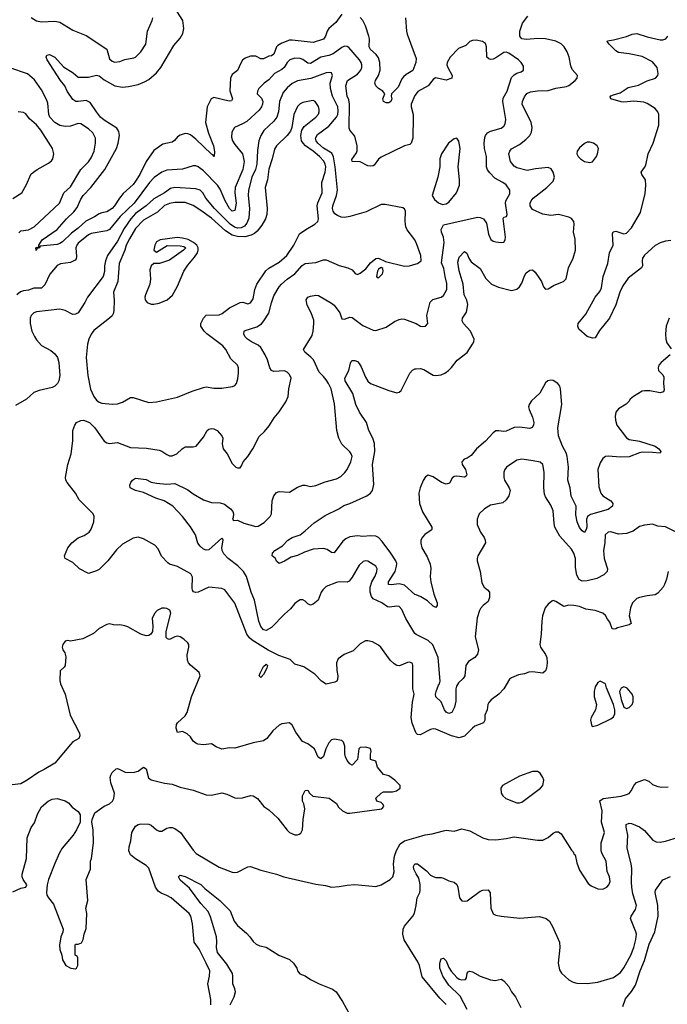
# Model space of a CAD drawing. Header units: inches. Extents: x 1384664 to 1536621, y 460766 to 646467.
# Tile 273 of 488: x 1506962 to 1511923, y 522334 to 529877. Entities that reach past the tile are written whole.
import ezdxf

# ---------------------------------------------------------------- set-up
doc = ezdxf.new("R2010")
doc.units = ezdxf.units.IN
doc.header["$MEASUREMENT"] = 0
doc.layers.add('B5502', color=7, linetype='Continuous')
doc.layers.add('B5512', color=7, linetype='Continuous')

msp = doc.modelspace()

# ---------------------------------------------------------------- linework, layer by layer
at = {"layer": 'B5502', "color": 5}
for points, elevation in [([(1509430, 529919.6), (1509384.8, 529855.2), (1509329.2, 529810), (1509317.5, 529790), (1509304.7, 529750), (1509290, 529727.7), (1509210, 529703.1), (1509050, 529721.2), (1509030, 529719.2), (1508970, 529697.8), (1508940.5, 529679.5), (1508930, 529668.4), (1508910, 529612.2), (1508890, 529599.9), (1508870, 529596.5), (1508830, 529578), (1508810, 529577.3), (1508770, 529596.2), (1508730, 529598.4), (1508690, 529582.8), (1508670, 529566.6), (1508655.3, 529544.7), (1508631.5, 529488.5), (1508590, 529457.8), (1508576.3, 529430), (1508571.2, 529331.2), (1508591, 529270), (1508584.2, 529255.8), (1508566.6, 529253.4), (1508450, 529279.8), (1508429.3, 529270.7), (1508398.4, 529210), (1508385.9, 529090), (1508407.1, 529007.1), (1508447.1, 528910), (1508453.7, 528866.3), (1508450.5, 528829.5), (1508442.7, 528842.7), (1508430, 528845.6), (1508310, 528962.8), (1508270, 528994), (1508250, 529003.1), (1508230, 529004.7), (1508190, 528993.1), (1508170, 528980.4), (1508148, 528952), (1508130, 528938.8), (1508057.8, 528922.2), (1507990, 528875.5), (1507929.8, 528790.2), (1507881.7, 528690), (1507850, 528638.8), (1507830, 528613.8), (1507754.5, 528545.5), (1507725.3, 528510), (1507688.6, 528450), (1507670, 528429.9), (1507630, 528404.8), (1507590, 528397.7), (1507570, 528389.1), (1507534.3, 528365.7), (1507467.4, 528332.6), (1507410, 528279.9), (1507358.6, 528241.4), (1507290, 528175.4), (1507270, 528162.4), (1507250, 528155.8), (1507118, 528142), (1507110, 528129.3), (1507095.3, 528124.7), (1507088.7, 528108.7), (1507086.6, 528130), (1507095.3, 528135.3), (1507108.4, 528131.6), (1507108.4, 528148.4), (1507135.1, 528190), (1507250, 528268.7), (1507321.2, 528350), (1507376.3, 528403.7), (1507401.2, 528438.8), (1507430, 528503.1), (1507446.9, 528530), (1507505.8, 528590), (1507614.1, 528730), (1507704.5, 528890), (1507716.1, 528930), (1507725.7, 528990), (1507721, 529021), (1507706.1, 529046.1), (1507610, 529106.3), (1507581.6, 529130), (1507549, 529170), (1507502.3, 529242.3), (1507470, 529256.8), (1507410, 529249), (1507390.8, 529250.8), (1507370, 529264.7), (1507326.6, 529330), (1507307.6, 529370), (1507274, 529410), (1507173, 529570), (1507164, 529590), (1507170, 529604), (1507190, 529611.4), (1507230, 529590.3), (1507296.7, 529516.7), (1507370.3, 529470), (1507410, 529437.1), (1507490, 529435.9), (1507550, 529453), (1507570, 529447.2), (1507610, 529415.9), (1507690, 529371.4), (1507750, 529360.4), (1507795.7, 529364.3), (1507870, 529381.6), (1507918.3, 529401.7), (1507950, 529419.7), (1508010, 529470.2), (1508043.4, 529510), (1508141.5, 529678.5), (1508190, 529736), (1508211.2, 529770), (1508218.8, 529810), (1508210.8, 529870), (1508149, 529969)], 720), ([(1507050, 529892.9), (1507090, 529868.9), (1507130, 529860.3), (1507230, 529865.5), (1507270, 529857.6), (1507370, 529796.9), (1507470, 529755.5), (1507628.9, 529650), (1507650, 529577.6), (1507670, 529559), (1507690, 529551.8), (1507730, 529556.4), (1507767.5, 529572.5), (1507835.8, 529584.2), (1507850, 529590.3), (1507889.7, 529630), (1507928.6, 529690), (1507940.8, 529790), (1507977.2, 529870), (1507981.7, 529890)], 740), ([(1509917.5, 529890), (1509925.4, 529790), (1509930, 529767), (1509998.7, 529578.7), (1509997.9, 529550), (1509972.6, 529487.4), (1509922, 529458), (1509901.2, 529438.8), (1509890, 529424.1), (1509860.3, 529359.7), (1509810.8, 529310), (1509806.7, 529290), (1509811.7, 529270), (1509804.4, 529250), (1509790, 529239.4), (1509770, 529239.8), (1509749.3, 529249.3), (1509745.2, 529270), (1509759, 529310), (1509743.5, 529330), (1509709.9, 529349.9), (1509689.8, 529370), (1509683.7, 529390), (1509688.3, 529410), (1509711.3, 529448.7), (1509724.4, 529490), (1509721.9, 529550), (1509710, 529583.5), (1509693.5, 529610), (1509649.4, 529649.4), (1509638.4, 529670), (1509640.8, 529730), (1509636.9, 529750), (1509610, 529830.8), (1509591.7, 529870), (1509570, 529893.6)], 720), ([(1510000, 529309.8), (1509990, 529295.1), (1509962.3, 529230), (1509961.4, 529210), (1509976.6, 529150), (1509977, 529130), (1509973.8, 528970), (1509960.5, 528930), (1509950, 528920.7), (1509910, 528909.6), (1509730, 528823.6), (1509711.5, 528808.5), (1509677.2, 528762.8), (1509670, 528757), (1509650, 528754), (1509630, 528757.6), (1509570, 528787.6), (1509510, 528789.6), (1509506.8, 528806.8), (1509543.3, 528856.7), (1509547.8, 528872.2), (1509546.6, 528910), (1509530, 528984), (1509491.5, 529031.5), (1509485.7, 529045.7), (1509488.7, 529228.7), (1509482.8, 529262.8), (1509469.8, 529290.2), (1509460.7, 529370), (1509472.7, 529410), (1509550, 529460.7), (1509575.9, 529490), (1509583.4, 529510), (1509583.9, 529530), (1509578.4, 529550), (1509566.2, 529570), (1509483.1, 529663.1), (1509470, 529672.4), (1509450, 529673.3), (1509430, 529664.8), (1509364.2, 529615.8), (1509330, 529601.7), (1509270, 529589.9), (1509190, 529540.6), (1509170, 529543.9), (1509130, 529571.9), (1509110, 529579.9), (1509070, 529582.5), (1509031.1, 529568.9), (1509011.9, 529548.1), (1508988, 529510), (1508970, 529494.7), (1508914.4, 529465.6), (1508870, 529416), (1508833.7, 529390), (1508794.4, 529350), (1508783, 529330), (1508780.7, 529310), (1508814.5, 529274.5), (1508824.7, 529250), (1508823.2, 529230), (1508815, 529210), (1508796, 529184), (1508702.4, 529097.6), (1508670, 529078.4), (1508608.2, 529051.8), (1508585.9, 529014.1), (1508584.4, 528975.6), (1508591.4, 528950), (1508610, 528921.1), (1508669.5, 528849.5), (1508680.6, 528790), (1508671.7, 528730), (1508612, 528590), (1508610.1, 528550), (1508620.8, 528470), (1508610, 528414.5), (1508590, 528411.2), (1508568.2, 528430), (1508534.8, 528490), (1508497.5, 528577.5), (1508476.8, 528610), (1508370, 528719.5), (1508330, 528750.8), (1508310, 528758), (1508290, 528757.7), (1508209.3, 528730.7), (1508090, 528724.7), (1508050.1, 528709.9), (1507992.5, 528667.5), (1507956.3, 528630), (1507837.8, 528470), (1507731, 528370), (1507650, 528270.5), (1507630, 528260.3), (1507510, 528238.9), (1507490, 528229.7), (1507410, 528165.4), (1507398.6, 528150), (1507392.2, 528130), (1507396.8, 528063.2), (1507394, 528046), (1507385.7, 528034.3), (1507350, 528016.4), (1507273.7, 528006.3), (1507250, 527994), (1507191.8, 527928.2), (1507153.8, 527846.2), (1507130, 527820.5), (1507070, 527819.7), (1507030, 527806), (1506990, 527800.2), (1506967.1, 527792.9), (1506939.7, 527770)], 740), ([(1506955.8, 528244.2), (1506970, 528258.5), (1507030, 528267.5), (1507072.8, 528290), (1507266.2, 528470), (1507300.4, 528550), (1507350, 528597.4), (1507430.5, 528729.5), (1507490, 528788.7), (1507510, 528819.5), (1507533.2, 528870), (1507543.5, 528930), (1507542, 528970), (1507523.1, 529010), (1507490, 529041), (1507430, 529079.1), (1507410, 529081), (1507350, 529061.4), (1507310, 529057.4), (1507270, 529066.2), (1507229.9, 529090), (1507193.1, 529130), (1507184.3, 529150), (1507176.1, 529236.1), (1507166.7, 529266.7), (1507130, 529340.5), (1507075.8, 529415.8), (1507022.8, 529462.8), (1506886.9, 529506.9)], 740), ([(1510000, 528167.4), (1509989.7, 528190), (1509930, 528267), (1509920.4, 528290), (1509914.7, 528330), (1509918, 528410), (1509910, 528428.7), (1509896.5, 528436.5), (1509761.1, 528461.1), (1509730, 528460.4), (1509615.1, 528404.9), (1509490, 528368), (1509450, 528361.1), (1509424, 528364), (1509396, 528376), (1509376.4, 528390), (1509362.2, 528410), (1509358, 528430), (1509361.6, 528450), (1509389.9, 528530.1), (1509397.4, 528570), (1509379.1, 528750), (1509366.6, 528826.6), (1509353.6, 528853.6), (1509290, 528891.4), (1509246.8, 528930), (1509233.4, 528950), (1509229.1, 528970), (1509243.5, 528996.5), (1509330, 529061.5), (1509389.9, 529130.1), (1509398.6, 529150), (1509402.5, 529177.5), (1509398.4, 529210), (1509357.6, 529290), (1509342.7, 529350), (1509341.7, 529390), (1509357.2, 529450), (1509351.6, 529470), (1509333.4, 529473.4), (1509310, 529469.8), (1509192.7, 529427.3), (1509090, 529409.7), (1509050, 529387.1), (1509010, 529356), (1508980.6, 529319.4), (1508951.5, 529250), (1508944.3, 529170), (1508932.3, 529130), (1508910, 529099.8), (1508832.9, 529027.1), (1508809.3, 528990), (1508794, 528950), (1508784.4, 528875.6), (1508779.4, 528770), (1508767.7, 528730), (1508741.5, 528670), (1508715.5, 528570), (1508713.4, 528530), (1508722.2, 528430), (1508717.6, 528357.6), (1508703.2, 528316.8), (1508685, 528295), (1508658.1, 528281.9), (1508630, 528280.1), (1508607.4, 528287.4), (1508574.1, 528310), (1508454, 528430), (1508388.4, 528510), (1508365.5, 528550), (1508344.7, 528570), (1508310, 528579.9), (1508150, 528591.8), (1508116.3, 528583.7), (1508070, 528550.9), (1507990, 528505.6), (1507930, 528449.9), (1507850, 528391.3), (1507814.5, 528350), (1507763.2, 528276.8), (1507710, 528178.9), (1507634.6, 528070), (1507619, 528030), (1507612.5, 527990), (1507612.2, 527947.8), (1507600.7, 527910), (1507480.4, 527750), (1507460.4, 527710), (1507410, 527632), (1507390, 527619.6), (1507370, 527618.7), (1507310, 527649.7), (1507270, 527659.3), (1507090, 527638.2), (1507070, 527631.8), (1507058.6, 527621.4), (1507049.3, 527610), (1507042.3, 527590), (1507041, 527550), (1507055.5, 527490), (1507074.2, 527450), (1507090, 527424.4), (1507130, 527379.6), (1507201.5, 527341.5), (1507230, 527316.3), (1507250.4, 527290), (1507261.6, 527250), (1507270.4, 527150.4), (1507261.6, 527110), (1507250.5, 527090), (1507230.6, 527070), (1507210, 527059.5), (1507110, 527036.3), (1507070, 527020.7), (1507012.7, 526970), (1506930, 526920.3)], 760), ([(1506910, 528506.7), (1506976.9, 528550), (1507010.8, 528609.2), (1507050, 528696.4), (1507094.5, 528730), (1507182.9, 528777.1), (1507205.3, 528794.7), (1507216, 528810), (1507223.5, 528850), (1507212.2, 528890), (1507201.5, 528910), (1507122.5, 529030), (1507090, 529072.1), (1507036.8, 529116.8), (1507010, 529155.1), (1506990, 529166.3), (1506950, 529171.8)], 760), ([(1510000, 524411.7), (1509996.3, 524416.3), (1509968.4, 524488.4), (1509960.2, 524530), (1509972.2, 524647.8), (1509984, 524710), (1509974.3, 524750), (1509974.7, 524930), (1509970, 524944), (1509962, 524950), (1509950, 524956), (1509932.9, 524952.9), (1509872.4, 524927.6), (1509850, 524929.6), (1509830, 524941.6), (1509800.5, 524970), (1509728.7, 525068.7), (1509710, 525086), (1509664, 525110), (1509630, 525118), (1509610, 525117.6), (1509570, 525096.2), (1509517.2, 525042.8), (1509447.3, 525012.7), (1509400.9, 524979.1), (1509388.2, 524950), (1509391.8, 524890), (1509399.5, 524850), (1509397.2, 524822.8), (1509390.3, 524809.7), (1509377.4, 524802.6), (1509310, 524787), (1509274.5, 524810), (1509222.4, 524862.4), (1509138, 524918), (1509070, 524939.5), (1509035, 524975), (1508946.6, 525006.6), (1508865.5, 525045.5), (1508743.4, 525123.4), (1508722.4, 525142.4), (1508703.2, 525170), (1508610, 525407.3), (1508532.3, 525510), (1508510, 525518.7), (1508410, 525529.7), (1508330, 525492.2), (1508310, 525488.2), (1508294.3, 525494.3), (1508285.8, 525505.8), (1508282.7, 525522.7), (1508285.2, 525605.2), (1508272.5, 525632.5), (1508170, 525688.4), (1508110, 525706.2), (1508095.5, 525715.5), (1508047.6, 525767.6), (1508022, 525822), (1507996, 525850), (1507910, 525900.9), (1507870, 525912.3), (1507830, 525906), (1507750, 525858), (1507704.2, 525815.8), (1507637.1, 525730), (1507570, 525665.1), (1507550, 525654), (1507490, 525635.1), (1507419, 525670), (1507370, 525717.2), (1507309.5, 525749.5), (1507304, 525770), (1507329.6, 525830), (1507362, 525870), (1507410, 525907), (1507454.7, 525925.3), (1507493.3, 525950), (1507510, 525974), (1507529.6, 526029.6), (1507532.4, 526070), (1507524.2, 526090), (1507417.6, 526197.6), (1507389.8, 526250), (1507325.3, 526330), (1507314.5, 526350), (1507312.4, 526370), (1507329.8, 526469.8), (1507355.3, 526550), (1507368, 526650), (1507369.8, 526730.2), (1507383.5, 526770), (1507397.6, 526790), (1507430, 526807.2), (1507450, 526807.6), (1507495.8, 526790), (1507536.9, 526750), (1507610, 526647.3), (1507630, 526634.8), (1507650.8, 526630.8), (1507710, 526637.4), (1507810, 526598.6), (1507933.5, 526593.5), (1508030, 526578.6), (1508051.8, 526571.8), (1508090, 526544.6), (1508110, 526536), (1508130, 526534.6), (1508164.5, 526550), (1508205.6, 526590), (1508230, 526604.2), (1508290, 526605.3), (1508313.2, 526610), (1508370, 526678.8), (1508399.3, 526730), (1508410, 526739.1), (1508430, 526745.5), (1508450, 526741.6), (1508474, 526730), (1508510.4, 526690), (1508519.3, 526670), (1508512.8, 526627.2), (1508520.2, 526590), (1508551.6, 526550), (1508590, 526476.3), (1508618.8, 526450), (1508630, 526443.8), (1508650, 526442.8), (1508662, 526458), (1508675.1, 526490), (1508710, 526530.6), (1508747.6, 526590), (1508796.9, 526683.1), (1508838.4, 526721.6), (1508873.8, 526766.2), (1508912.1, 526827.9), (1508950, 526873), (1509001.5, 526950), (1509018, 526990), (1509023, 527050), (1509040.7, 527130), (1509030, 527159.3), (1509010, 527177), (1508990, 527187), (1508910, 527181.7), (1508889.8, 527189.8), (1508877.7, 527210), (1508860.3, 527270), (1508842.8, 527310), (1508810, 527366.3), (1508790, 527384.4), (1508737.6, 527410), (1508708.2, 527430), (1508687.1, 527450), (1508678.3, 527470), (1508682.4, 527490), (1508690, 527497), (1508777.4, 527522.6), (1508813.3, 527546.7), (1508832.3, 527570), (1508871, 527629), (1508890, 527707.3), (1508910, 527762), (1508950, 527829.1), (1508967.3, 527850), (1509010, 527889.3), (1509071, 527929), (1509126.4, 527993.6), (1509150, 528009.2), (1509230, 528017.8), (1509290, 528037.4), (1509310, 528036.5), (1509410, 527994.3), (1509476.5, 527976.5), (1509510, 527960.5), (1509532.2, 527932.2), (1509550, 527924.9), (1509570, 527934), (1509612.7, 527967.3), (1509650, 528015.3), (1509690, 528047.7), (1509710, 528050.8), (1509763.4, 528023.4), (1509911, 527989), (1509948.1, 527991.9), (1510000, 528007.4)], 760), ([(1510000, 525168), (1509990, 525173.3), (1509920.7, 525290), (1509890, 525358), (1509870, 525381.6), (1509850, 525384.7), (1509795.6, 525375.6), (1509779.3, 525379.3), (1509737, 525410), (1509670, 525440.9), (1509657.3, 525457.3), (1509645.8, 525490), (1509645.8, 525530), (1509658.9, 525570), (1509685.2, 525614.8), (1509698.2, 525650), (1509701.1, 525670), (1509689.9, 525690), (1509630, 525727.5), (1509610, 525732.3), (1509593, 525727), (1509562.8, 525697.2), (1509510, 525605.4), (1509484.8, 525575.2), (1509470, 525567.8), (1509410, 525569), (1509390, 525565), (1509310, 525533.5), (1509283.8, 525510), (1509271.3, 525490), (1509249.1, 525430.9), (1509210, 525398.7), (1509190, 525391.6), (1509170, 525400.7), (1509150, 525422), (1509130, 525432.3), (1509110, 525432), (1509090, 525420.7), (1509070, 525405.1), (1509037.1, 525362.9), (1508990, 525322.9), (1508890, 525219.5), (1508850, 525197), (1508830, 525202.9), (1508810, 525227.3), (1508793.8, 525270), (1508761.1, 525430), (1508735.7, 525490), (1508700.2, 525610), (1508675.8, 525650), (1508633.6, 525693.6), (1508558.8, 525750), (1508525.7, 525785.7), (1508514, 525810), (1508511.1, 525830), (1508520.5, 525890), (1508517.4, 525897.4), (1508510, 525903.6), (1508410, 525814.3), (1508390, 525812.8), (1508370, 525821.3), (1508343.7, 525843.7), (1508327, 525867), (1508308, 525930), (1508270, 525991.1), (1508210, 526069.6), (1508135.6, 526150), (1508069.8, 526189.8), (1508006, 526210), (1507910, 526254), (1507849, 526270), (1507809.4, 526290), (1507805.2, 526310), (1507813.2, 526330), (1507826, 526350), (1507850, 526364), (1507930, 526353.4), (1507970, 526333.7), (1508010, 526326), (1508090, 526318.6), (1508150, 526322.4), (1508250, 526274.6), (1508290, 526245.4), (1508370, 526198.5), (1508430, 526179.1), (1508496.5, 526176.5), (1508530, 526166.3), (1508578, 526130), (1508594.9, 526110), (1508600.4, 526090), (1508597.5, 526062.5), (1508591.3, 526050), (1508600.7, 526040.7), (1508630, 526043), (1508680.2, 526020.2), (1508770, 525994.7), (1508790, 525995.8), (1508835.8, 526024.2), (1508881.1, 526070), (1508889.8, 526090.2), (1508896.4, 526190), (1508909.8, 526230.2), (1508930, 526254.6), (1508950, 526262.3), (1509030, 526257), (1509090, 526294.4), (1509130, 526310.4), (1509150, 526310.4), (1509190, 526300.3), (1509230, 526307.2), (1509302.6, 526337.4), (1509390, 526358.2), (1509422.8, 526377.2), (1509453.3, 526406.7), (1509470, 526430.4), (1509499.8, 526490), (1509508.5, 526530), (1509502.2, 526550), (1509490, 526565.1), (1509430, 526625.7), (1509406.3, 526670), (1509391.8, 526730), (1509373.8, 526933.8), (1509347, 527050), (1509328.4, 527090), (1509310, 527117.1), (1509290, 527143.1), (1509255.7, 527175.7), (1509211.8, 527270), (1509192.5, 527292.5), (1509147.3, 527330), (1509135.1, 527350), (1509201.4, 527458.6), (1509209.7, 527490.3), (1509216.3, 527550), (1509214.9, 527574.9), (1509194.7, 527630), (1509164.7, 527690), (1509156.9, 527730), (1509169.8, 527750.2), (1509190, 527758.7), (1509230, 527767.2), (1509250, 527764.2), (1509350, 527706.4), (1509370.5, 527690), (1509414, 527630), (1509430, 527586), (1509450, 527583.1), (1509490, 527599), (1509510, 527596.5), (1509590, 527534.6), (1509670, 527499.5), (1509690, 527495.5), (1509770, 527520.3), (1509834.3, 527565.7), (1509870, 527581.1), (1509890, 527584.6), (1509910, 527583.1), (1509992.5, 527552.5), (1510000, 527548.3)], 740), ([(1510000, 525470.1), (1509990, 525474.5), (1509910, 525544.4), (1509870, 525555.3), (1509808.2, 525548.2), (1509786.6, 525550), (1509788.4, 525570), (1509838.7, 525650), (1509849.9, 525690), (1509850.5, 525710), (1509843.7, 525730), (1509806.1, 525790), (1509739.7, 525879.7), (1509710.3, 525910.3), (1509690, 525920.7), (1509650, 525923.9), (1509590, 525918.8), (1509550, 525922.7), (1509490, 525914.4), (1509460.1, 525899.9), (1509438.1, 525881.9), (1509370, 525792.7), (1509350, 525795.1), (1509316.8, 525816.8), (1509290, 525825.5), (1509210, 525819.9), (1509143.3, 525796.7), (1509090, 525770.8), (1509040.7, 525759.3), (1508990, 525727.6), (1508948.7, 525710), (1508930, 525728.7), (1508922.7, 525750), (1508897, 525770), (1508899.6, 525790), (1508917.6, 525810), (1508974.6, 525845.4), (1509015.6, 525890), (1509050, 525908.9), (1509110, 525930.3), (1509150, 525960.3), (1509217.4, 526022.6), (1509301.4, 526078.6), (1509407.6, 526130), (1509445.9, 526154.1), (1509490, 526169.3), (1509622.4, 526230), (1509650.5, 526249.5), (1509664.4, 526270), (1509675.8, 526315.8), (1509663.9, 526470), (1509682.8, 526570), (1509680.2, 526630), (1509666.8, 526670), (1509635.5, 526730), (1509619.8, 526790), (1509566, 526870), (1509538.1, 526930), (1509513.5, 527013.5), (1509455.1, 527110), (1509453.3, 527130), (1509482.4, 527190), (1509495.1, 527244.9), (1509502, 527258), (1509510, 527264.9), (1509530, 527266), (1509550, 527258), (1509563.8, 527243.8), (1509578.4, 527218.4), (1509610, 527139.3), (1509630, 527108.8), (1509650, 527090.3), (1509790, 527036.4), (1509850, 527019.3), (1509870, 527023), (1509883.9, 527036.1), (1509949.7, 527170), (1509970, 527192.7), (1509990, 527202.4), (1510000, 527202.8)], 720), ([(1506910, 523194.4), (1506970, 523223.6), (1507009.3, 523230.7), (1507016, 523250), (1506989.6, 523290), (1506980.7, 523310), (1506979.6, 523330), (1507014, 523450), (1507019.3, 523610), (1507050, 523687.3), (1507075.3, 523724.7), (1507098.4, 523790), (1507130, 523846.8), (1507179, 523890), (1507210, 523904.9), (1507250, 523910.4), (1507310, 523892.4), (1507336.5, 523876.5), (1507364.2, 523844.2), (1507410.3, 523810.3), (1507424.1, 523784.1), (1507423.8, 523730), (1507397.6, 523670), (1507371.3, 523628.7), (1507287, 523530), (1507263.7, 523490), (1507230, 523413.2), (1507181.3, 523290), (1507172.4, 523250), (1507166.8, 523190), (1507170.8, 523170), (1507182, 523150), (1507221.7, 523101.7), (1507295.3, 522910), (1507293.5, 522886.5), (1507276.3, 522850), (1507267.5, 522787.5), (1507270, 522754), (1507284.7, 522710), (1507290, 522674), (1507314, 522630), (1507354, 522610), (1507390, 522604.7), (1507398, 522610), (1507406, 522630), (1507406, 522690), (1507402, 522702), (1507386, 522710), (1507386, 522790), (1507390, 522794), (1507410, 522794), (1507435.3, 522804.7), (1507449.1, 522830.9), (1507455.1, 522870), (1507470, 522914), (1507475.6, 523030), (1507469.4, 523070), (1507483.7, 523130), (1507472, 523290), (1507504.5, 523370), (1507503.7, 523430), (1507512.3, 523450), (1507527.3, 523570), (1507523.6, 523670), (1507513.2, 523730), (1507517.2, 523750), (1507538.6, 523801.4), (1507609.5, 523850.5), (1507650, 523870.7), (1507672, 523890), (1507683.7, 523910), (1507687.3, 523950), (1507660.9, 524030), (1507656, 524070), (1507659, 524090), (1507669, 524110), (1507702, 524138), (1507710, 524140.7), (1507730, 524133.4), (1507770, 524112.7), (1507830, 524110.4), (1507870, 524120.4), (1507910.5, 524150.5), (1507930, 524138), (1507949, 524069), (1507970, 524052.7), (1508070, 524027), (1508130, 524020.4), (1508190, 523997), (1508290, 523974.9), (1508390, 523937.3), (1508430, 523934.8), (1508510, 523954), (1508550, 523944), (1508610, 523916.3), (1508630, 523913), (1508670, 523916.3), (1508730, 523934), (1508750, 523930.8), (1508784.7, 523910), (1508831.3, 523850), (1508870, 523824), (1508939.3, 523759.3), (1509010, 523667.3), (1509030, 523650.7), (1509070, 523631), (1509090, 523631.3), (1509103.1, 523636.9), (1509114.6, 523645.4), (1509129, 523671), (1509133.2, 523750), (1509145.2, 523830), (1509139, 523870), (1509129, 523890), (1509128.7, 523930), (1509150, 523972), (1509170, 523974), (1509182, 523950), (1509207.3, 523927.3), (1509333.4, 523913.4), (1509390, 523872), (1509404.5, 523844.5), (1509435.9, 523815.9), (1509470, 523799.1), (1509490, 523799.1), (1509737.2, 523830), (1509752, 523850), (1509745.6, 523865.6), (1509730, 523879), (1509698, 523890), (1509690, 523912), (1509730, 523951.3), (1509750, 523961), (1509817.5, 523962.5), (1509848, 523970), (1509878, 523990), (1509878, 524010), (1509835.3, 524050), (1509790, 524084), (1509750, 524094), (1509704, 524150), (1509690, 524195.3), (1509648.9, 524208.9), (1509648.9, 524248.9), (1509654, 524270), (1509650, 524292.7), (1509610, 524304.5), (1509570, 524301.6), (1509559.5, 524290), (1509550.7, 524209.3), (1509510, 524166.6), (1509490, 524175.1), (1509470, 524202), (1509457.7, 524230), (1509452.1, 524252.1), (1509452.3, 524312.3), (1509441.8, 524341.8), (1509430, 524354.7), (1509370, 524365.7), (1509350, 524359.2), (1509330, 524337.7), (1509308.1, 524291.9), (1509290, 524232.3), (1509270, 524215.1), (1509248, 524228), (1509219.3, 524290), (1509210, 524299.3), (1509170, 524329.3), (1509128.3, 524348.3), (1509078.2, 524418.2), (1509050, 524473.2), (1509030, 524489), (1508970, 524481.2), (1508950, 524472.7), (1508902, 524430), (1508854.8, 524370), (1508830, 524352.7), (1508750, 524338), (1508610, 524296.2), (1508570, 524299.5), (1508510, 524289.5), (1508466.2, 524306.2), (1508430, 524329), (1508370, 524322), (1508326.5, 524326.5), (1508310, 524333.2), (1508290, 524349.2), (1508270, 524382), (1508245.6, 524405.6), (1508210, 524424), (1508170, 524417.2), (1508160.5, 524450), (1508163.9, 524476.1), (1508170, 524490.5), (1508230, 524544), (1508245.1, 524570), (1508277.8, 524690), (1508343.7, 524850), (1508335.9, 524875.9), (1508270, 524931.8), (1508255.2, 524950), (1508246.4, 524970), (1508243.8, 525010), (1508258.4, 525070), (1508258.2, 525090), (1508250, 525103.1), (1508219.1, 525130), (1508190, 525147.9), (1508170, 525152.8), (1508151.1, 525148.9), (1508110, 525129.6), (1508093.6, 525133.6), (1508084.7, 525144.7), (1508082.7, 525190), (1508118.9, 525330), (1508112.5, 525352.5), (1508090, 525365.1), (1508070, 525369.6), (1508050, 525367.6), (1508014, 525350), (1507993.3, 525326.7), (1507977.1, 525290), (1507983, 525230), (1507978, 525190), (1507967.3, 525170), (1507950, 525158.4), (1507930, 525155.6), (1507890, 525168.2), (1507790, 525225.1), (1507767.1, 525232.9), (1507730, 525241.2), (1507710, 525237.2), (1507680.2, 525240.2), (1507650, 525248.7), (1507630, 525244), (1507570, 525212.7), (1507526, 525174), (1507445.8, 525134.2), (1507350, 525115.3), (1507330, 525122), (1507310, 525115.3), (1507291.3, 525090), (1507286, 525070), (1507291.3, 525050), (1507306.4, 525026.4), (1507314.8, 524994.8), (1507311.3, 524930), (1507303.6, 524916.4), (1507271.3, 524888.7), (1507270, 524814), (1507275.5, 524790), (1507310.4, 524710), (1507347.5, 524550), (1507418.9, 524410), (1507423.1, 524390), (1507415.5, 524370), (1507370, 524344.2), (1507350, 524325.1), (1507230, 524180.8), (1507150, 524132.6), (1507107.4, 524112.6), (1507018.4, 524050), (1506970, 524022.4), (1506904.2, 524015.8)], 780), ([(1508427.2, 522330), (1508426.8, 522370), (1508403.8, 522490), (1508416.8, 522550), (1508417.6, 522590), (1508391.4, 522650), (1508335.8, 522755.8), (1508297.7, 522810), (1508284.8, 522950), (1508274.1, 523010), (1508260.8, 523030), (1508121.1, 523150), (1508090, 523167.9), (1508045.1, 523185.1), (1508021.7, 523201.7), (1508002.8, 523230), (1507950, 523377), (1507930, 523398), (1507848.9, 523448.9), (1507810, 523479.7), (1507798.7, 523510), (1507800, 523540), (1507814.3, 523585.7), (1507822, 523650), (1507850, 523698), (1507870, 523712.2), (1507890, 523715.8), (1507950, 523714), (1507970, 523706), (1508010, 523670.6), (1508030, 523660.5), (1508050, 523660.7), (1508090, 523682), (1508110, 523687.7), (1508130, 523688), (1508150, 523681.6), (1508192.7, 523650), (1508290, 523514.9), (1508312.7, 523490), (1508490, 523384.2), (1508590, 523344.9), (1508610, 523342.4), (1508630, 523346), (1508710, 523388), (1508730, 523388.2), (1508810, 523360.4), (1508930, 523330.4), (1508984.7, 523310), (1509230, 523254.9), (1509304.9, 523244.9), (1509350, 523230.8), (1509410, 523236), (1509470, 523247.3), (1509529.7, 523250.3), (1509690, 523236.9), (1509732.3, 523250), (1509799.3, 523290), (1509820.7, 523310), (1509831, 523349), (1509825.4, 523410), (1509832.1, 523467.9), (1509847.6, 523512.4), (1509876, 523564), (1509910, 523586.7), (1510000, 523612)], 760), ([(1510000, 523334.5), (1509981.1, 523370), (1509978.4, 523390), (1509988.9, 523411.1), (1510000, 523411.1)], 740), ([(1508573.8, 522330), (1508604.2, 522390), (1508614.7, 522430), (1508611, 522451), (1508593.6, 522490), (1508595.9, 522550), (1508592.1, 522570), (1508550, 522641), (1508477.5, 522730), (1508469.2, 522769.2), (1508473.1, 522813.1), (1508470.6, 522850), (1508422.9, 523002.9), (1508404.9, 523044.9), (1508350, 523105.1), (1508262.8, 523222.8), (1508190, 523285.1), (1508179.3, 523310), (1508190, 523322.8), (1508230, 523314), (1508350, 523251.3), (1508380.9, 523220.9), (1508494, 523130), (1508573.8, 523050), (1508605.3, 522970), (1508630, 522938.4), (1508698.6, 522878.6), (1508726, 522850), (1508750, 522814), (1508774.2, 522794.2), (1508800.9, 522780.9), (1508850, 522770.4), (1508946.8, 522710), (1509030, 522678), (1509060.5, 522650), (1509084.9, 522610), (1509090.6, 522590.6), (1509107.3, 522567.3), (1509150, 522550.6), (1509190, 522524), (1509256, 522490), (1509358, 522450), (1509386, 522430), (1509435.8, 522355.8), (1509490, 522254)], 740), ([(1510000, 522679.6), (1509907.5, 522827.5), (1509898.3, 522870), (1509900.3, 522910), (1509910, 522932.4), (1509974, 523010), (1509987, 523033), (1509999.7, 523090), (1510000, 523092.4)], 740)]:
    msp.add_lwpolyline(points, dxfattribs=dict(at, elevation=elevation))
for points, elevation in [([(1509210, 529256.8), (1509195.6, 529255.6), (1509130, 529241.8), (1509110, 529231.6), (1509090, 529210.9), (1509062.1, 529150), (1509045.8, 529050), (1509036.4, 529023.6), (1509010.3, 528990), (1508930.2, 528910), (1508915, 528885), (1508897.2, 528810), (1508871, 528731), (1508860.1, 528650), (1508841.9, 528590), (1508856.8, 528430), (1508854.9, 528385.1), (1508844.1, 528350), (1508816.6, 528303.4), (1508782.2, 528257.8), (1508760.7, 528239.3), (1508734.6, 528225.4), (1508686.5, 528213.5), (1508630, 528215), (1508590, 528226), (1508538.4, 528258.4), (1508430, 528356.6), (1508350, 528415.6), (1508290, 528453.2), (1508230, 528475.2), (1508150, 528477.1), (1508110.1, 528469.9), (1508070, 528454.1), (1508017.9, 528402.1), (1507910, 528340.2), (1507850, 528278.2), (1507801.8, 528198.2), (1507778.2, 528150), (1507766.8, 528110), (1507724, 528010), (1507712.5, 527870), (1507680.4, 527790), (1507686.7, 527726.7), (1507683.8, 527650), (1507677.2, 527622.8), (1507670.8, 527609.2), (1507650.2, 527590), (1507530, 527494.8), (1507510, 527466.9), (1507492.4, 527430), (1507482.1, 527390), (1507472.1, 527287.9), (1507483.7, 527150), (1507505.4, 527045.4), (1507531, 526991), (1507550, 526961.7), (1507570, 526946.9), (1507590, 526939.1), (1507670, 526931.3), (1507710, 526933), (1507750, 526947.3), (1507810, 526981.8), (1507830, 526983.2), (1507950, 526943.1), (1508010, 526948.8), (1508170, 526984.2), (1508282, 527030), (1508370, 527059.6), (1508390, 527063.1), (1508450, 527054.3), (1508510, 527052.9), (1508593.3, 527066.7), (1508610, 527074.9), (1508622.4, 527090), (1508633.4, 527126.6), (1508639.1, 527170), (1508637.4, 527210), (1508629.7, 527229.7), (1508579.3, 527279.3), (1508541, 527350), (1508518.3, 527378.3), (1508396.3, 527470), (1508376.2, 527490), (1508349.5, 527529.5), (1508349.5, 527550), (1508370, 527590.6), (1508390, 527613.1), (1508490, 527615.9), (1508513, 527627), (1508570, 527669.2), (1508650, 527710.2), (1508672.3, 527712.3), (1508710, 527701.1), (1508730, 527707.2), (1508750, 527739.1), (1508764.5, 527810), (1508778.4, 527850), (1508847.2, 527952.8), (1508870, 527973.8), (1508950, 528019.7), (1509007.2, 528070), (1509063.2, 528150), (1509104.6, 528235.4), (1509153.7, 528270), (1509223.9, 528310), (1509244.8, 528330), (1509250.5, 528350), (1509241.4, 528450), (1509246.6, 528473.4), (1509279.9, 528550), (1509276.2, 528630), (1509302.2, 528710), (1509306.2, 528750), (1509303.1, 528770), (1509292.7, 528792.7), (1509258.1, 528830), (1509210, 528870), (1509151.7, 528910), (1509132.4, 528930), (1509122, 528950), (1509115.9, 528990), (1509124.5, 529030), (1509142.4, 529057.6), (1509231.6, 529130), (1509250, 529152.7), (1509256.8, 529170), (1509256.5, 529190), (1509250, 529212), (1509226.6, 529250)], 780), ([(1508168.6, 528208.6), (1508038, 528190), (1508010, 528174), (1507996.5, 528150), (1507990.6, 528110.6), (1508010, 528096.3), (1508092.5, 528147.5), (1508190, 528144.7), (1508218.5, 528138.5), (1508234.6, 528130), (1508216.5, 528110), (1508110, 528034.4), (1508032, 528010), (1507990, 528009.4), (1507968, 527990), (1507959.5, 527960.5), (1507962.7, 527890), (1507958.7, 527850), (1507926.8, 527770), (1507921.4, 527750), (1507922.8, 527730), (1507937.4, 527710), (1507970, 527697.1), (1507990, 527696.3), (1508030, 527704), (1508090.4, 527729.6), (1508132.4, 527767.6), (1508170, 527835.6), (1508220.2, 527950), (1508250, 527996.9), (1508302.3, 528057.7), (1508323.1, 528090), (1508329.7, 528110), (1508328.5, 528130), (1508318.5, 528150), (1508293.3, 528170), (1508252, 528192), (1508210, 528203.4)], 820), ([(1509730, 527979.3), (1509710, 527965.2), (1509703.1, 527950), (1509696, 527910), (1509701.4, 527901.4), (1509710, 527898.8), (1509742, 527930), (1509747, 527950), (1509744, 527970)], 760), ([(1508810, 524836.2), (1508796.2, 524850), (1508803.5, 524870), (1508830, 524921.6), (1508850, 524938.9), (1508860.3, 524930), (1508856.2, 524910), (1508830, 524861.6)], 760)]:
    msp.add_lwpolyline(points, close=True, dxfattribs=dict(at, elevation=elevation))
at = {"layer": 'B5512', "color": 5}
for points, elevation in [([(1510000, 527202.8), (1510030, 527204.2), (1510057, 527197), (1510130, 527154.3), (1510150.3, 527150.3), (1510190, 527156.5), (1510218.4, 527170), (1510246, 527190), (1510270, 527212.4), (1510312.2, 527267.8), (1510390, 527327.2), (1510431.9, 527390), (1510441.8, 527410), (1510442.9, 527430), (1510415.4, 527490), (1510362.5, 527550), (1510351.8, 527570), (1510353.3, 527590), (1510384.3, 527635.7), (1510394.9, 527694.9), (1510388.1, 527728.1), (1510367.6, 527770), (1510360.7, 527850), (1510330, 527954), (1510319.8, 528020.2), (1510330, 528056.5), (1510370, 528100.4), (1510388.6, 528088.6), (1510402, 528050), (1510420.9, 528020.9), (1510490.2, 527970), (1510533, 527893), (1510577.6, 527850), (1510630, 527827.7), (1510730, 527803.2), (1510770, 527811.6), (1510790.9, 527830), (1510810, 527857.1), (1510830, 527915.5), (1510843, 527937), (1510870, 527957.1), (1510890, 527960.7), (1510910, 527942), (1510950, 527887), (1510960.7, 527870), (1510974.9, 527830), (1510990, 527812.2), (1511010, 527816), (1511055.9, 527844.1), (1511127, 527870), (1511148.9, 527891.1), (1511165.3, 527974.7), (1511203.4, 528050), (1511220.7, 528110), (1511216.5, 528196.5), (1511205, 528250), (1511209, 528310), (1511206.2, 528330), (1511190, 528354.2), (1511170, 528364.6), (1511090, 528383.7), (1511030, 528376), (1510970, 528388.2), (1510890, 528424), (1510872.4, 528450), (1510873.1, 528470), (1510880.8, 528490), (1510896.8, 528510), (1511001.4, 528590), (1511050, 528639.5), (1511059.8, 528670), (1511049.7, 528710), (1511034, 528734), (1511010, 528743.9), (1510914.2, 528734.2), (1510850, 528721.5), (1510770, 528742.7), (1510750, 528754), (1510723, 528790), (1510709.8, 528850), (1510715.8, 528870), (1510730, 528886.7), (1510790, 528919.7), (1510840.5, 528959.5), (1510870, 528988.9), (1510883.7, 529016.3), (1510888.9, 529050), (1510880.3, 529090), (1510810.8, 529230), (1510814.2, 529250), (1510830, 529285.3), (1510847.8, 529312.2), (1510876.1, 529323.9), (1510930, 529330.9), (1511010, 529333.5), (1511070, 529352.8), (1511150, 529364.3), (1511170, 529372.6), (1511218.7, 529410), (1511233.3, 529430), (1511236.2, 529450), (1511195.8, 529495.8), (1511184.1, 529524.1), (1511170.6, 529590.6), (1511156.1, 529630), (1511133.3, 529670), (1511110, 529693.1), (1511070, 529712.9), (1510989.2, 529729.2), (1510931.6, 529731.6), (1510844.2, 529724.2), (1510810, 529729.8), (1510792.7, 529750), (1510792.7, 529790), (1510812.9, 529850), (1510856, 529904)], 720), ([(1511950, 528184.8), (1511910, 528178.9), (1511870, 528166.6), (1511830, 528146.3), (1511748.1, 528071.9), (1511734.4, 528050), (1511730.9, 528030), (1511733.8, 527990), (1511725.4, 527974.6), (1511623, 527897), (1511582.9, 527837.1), (1511558.7, 527790), (1511530, 527693.3), (1511480.3, 527590), (1511405.1, 527494.9), (1511370, 527439.5), (1511350, 527436.9), (1511308.7, 527450), (1511246.5, 527506.5), (1511237.6, 527530), (1511239.6, 527550), (1511298.3, 527621.7), (1511369.8, 527750), (1511405.5, 527794.5), (1511418.5, 527821.5), (1511431.8, 527910), (1511467.4, 528010), (1511480.3, 528090), (1511508.2, 528150), (1511504.7, 528235.3), (1511508, 528252), (1511530, 528257.4), (1511590, 528236.9), (1511610, 528242), (1511650, 528282), (1511719, 528401), (1511754.6, 528545.4), (1511760.2, 528610), (1511756.5, 528650), (1511728.3, 528690), (1511723.5, 528710), (1511750, 528744), (1511757.8, 528762.2), (1511777.9, 528850), (1511815.4, 528930), (1511857.7, 529070), (1511857.7, 529150), (1511851.7, 529170), (1511830, 529196.6), (1511770, 529234.2), (1511744.6, 529244.6), (1511666.6, 529253.4), (1511590, 529245.7), (1511570, 529247.8), (1511489.9, 529269.9), (1511485.5, 529285.5), (1511490, 529293.4), (1511510, 529301.8), (1511562.6, 529317.4), (1511622.7, 529357.3), (1511703.5, 529376.5), (1511770, 529407.5), (1511832, 529428), (1511850.7, 529449.3), (1511854.6, 529465.4), (1511845, 529510), (1511810, 529555), (1511730, 529594.9), (1511630, 529614.9), (1511550, 529624.8), (1511530, 529638.9), (1511478.7, 529690), (1511462.4, 529710), (1511464.7, 529715.3), (1511510, 529722.4), (1511610, 529748.6), (1511654.7, 529765.3), (1511690, 529771.5), (1511770, 529744.8), (1511870, 529723.8), (1511890, 529723.5), (1511911.5, 529730), (1511927.2, 529750)], 680), ([(1510000, 527548.3), (1510032, 527530), (1510050, 527525.5), (1510070, 527528), (1510089.3, 527550), (1510082, 527610), (1510106.2, 527713.8), (1510126.3, 527733.7), (1510189.8, 527750.2), (1510210, 527762.6), (1510233.8, 527810), (1510235.5, 527855.5), (1510220.3, 527910), (1510212.4, 527970), (1510193.4, 528013.4), (1510215, 528170), (1510209.8, 528209.8), (1510192.8, 528250), (1510191.3, 528270), (1510210, 528305.5), (1510470, 528363.6), (1510490, 528362.3), (1510514, 528350), (1510537.6, 528317.6), (1510554.5, 528234.5), (1510572.4, 528192.4), (1510590, 528179.5), (1510610, 528174.9), (1510650, 528170.4), (1510670, 528173), (1510680.5, 528190), (1510682.7, 528210), (1510665.8, 528354.2), (1510670, 528364.7), (1510691.9, 528368.1), (1510696.6, 528383.4), (1510683.6, 528470), (1510687.6, 528490), (1510718, 528542), (1510716.9, 528570), (1510690, 528611), (1510664.2, 528630), (1510601.9, 528661.9), (1510562.5, 528702.5), (1510546.6, 528726.6), (1510538.2, 528750), (1510537.2, 528830), (1510523.8, 528890), (1510520.2, 528930), (1510525.4, 528974.6), (1510530.8, 528990), (1510547.1, 529010), (1510570, 529022), (1510650, 529046.5), (1510670, 529062), (1510681.4, 529078.6), (1510687.5, 529112.5), (1510664.1, 529250), (1510665.2, 529274.8), (1510696.5, 529330), (1510730, 529433.7), (1510750, 529455.6), (1510770, 529466.7), (1510803.8, 529476.2), (1510820.7, 529490), (1510821, 529521), (1510804.5, 529550), (1510782.9, 529570), (1510710, 529619.7), (1510690, 529627.4), (1510670, 529626.4), (1510610, 529584.4), (1510590, 529575.6), (1510570, 529572.3), (1510556.6, 529576.6), (1510542, 529590), (1510537.6, 529670), (1510530, 529693.2), (1510508.7, 529710), (1510458.9, 529718.9), (1510430, 529718.7), (1510410.8, 529710), (1510380, 529680), (1510324.5, 529655.5), (1510260.9, 529590), (1510237.4, 529550), (1510235.3, 529530), (1510241.1, 529510), (1510274, 529450), (1510272.3, 529427.7), (1510230, 529414.5), (1510148.6, 529431.4), (1510130, 529419.7), (1510090, 529369.8), (1510012.3, 529327.7), (1510000, 529309.8)], 740), ([(1510000, 528007.4), (1510008.7, 528010), (1510038, 528030), (1510034.7, 528070), (1510002.3, 528162.3), (1510000, 528167.4)], 760), ([(1511937.8, 527590), (1511916, 527530), (1511910.2, 527470), (1511911.8, 527430), (1511920.3, 527400.3), (1511954.1, 527354.1)], 720), ([(1511944.2, 527310), (1511875.5, 527250), (1511859.1, 527230), (1511853, 527210), (1511855.5, 527190), (1511890, 527154.9), (1511897.4, 527137.4), (1511893.7, 527090), (1511898.2, 527041.8), (1511894.6, 527025.4), (1511870, 527018.4), (1511790, 527034.7), (1511750, 527034.5), (1511730, 527029.7), (1511664, 526990), (1511638.8, 526970), (1511628.1, 526951.9), (1511607.9, 526932.1), (1511550, 526896), (1511530.3, 526869.7), (1511524.2, 526835.8), (1511525.5, 526810), (1511535.6, 526770), (1511610, 526672.9), (1511630, 526661.3), (1511710, 526647.5), (1511830.3, 526610), (1511858.9, 526590), (1511873.4, 526570), (1511870, 526555.3), (1511810, 526562), (1511730, 526562.6), (1511710, 526559.6), (1511630, 526527.6), (1511566.1, 526526.1), (1511470, 526534.2), (1511450, 526529.7), (1511430, 526515.6), (1511410, 526481.6), (1511391, 526430), (1511398.5, 526298.5), (1511413.4, 526250), (1511430.2, 526230.2), (1511490.5, 526190), (1511505.5, 526170), (1511502.4, 526150), (1511470, 526123.8), (1511334.9, 526085.1), (1511312.8, 526070), (1511303.2, 526050), (1511305.7, 525990), (1511301.3, 525970), (1511290, 525949.2), (1511270, 525960.9), (1511250, 525987.3), (1511231.8, 526030), (1511223.3, 526083.3), (1511224, 526150), (1511187.1, 526227.1), (1511178, 526290), (1511160.7, 526350), (1511166.9, 526450), (1511157.3, 526530), (1511150, 526554.7), (1511119.3, 526610), (1511089.9, 526689.9), (1511084.8, 526750), (1511115.9, 526930), (1511105.4, 527050), (1511099.1, 527070), (1511085.3, 527090), (1511050, 527113.5), (1511030, 527116.1), (1511008.6, 527111.4), (1510990, 527095.6), (1510945.6, 527014.4), (1510884.2, 526955.8), (1510865.8, 526930), (1510860.2, 526910), (1510864.1, 526890), (1510890.6, 526830.6), (1510900.8, 526790), (1510899, 526770), (1510888.1, 526751.9), (1510870, 526744), (1510790, 526754.2), (1510750, 526753.3), (1510690, 526725.3), (1510670, 526721.2), (1510630, 526727.6), (1510610, 526726), (1510590, 526712.2), (1510531.2, 526648.8), (1510461.5, 526590), (1510420.7, 526539.3), (1510390, 526518), (1510368, 526510), (1510349.2, 526490.8), (1510352.8, 526470), (1510377.1, 526430), (1510388.8, 526391.2), (1510381.4, 526378.6), (1510370, 526372.6), (1510310, 526379.8), (1510290, 526377.1), (1510274.8, 526365.2), (1510253.8, 526326.2), (1510230, 526319.3), (1510192.4, 526332.4), (1510130, 526373.8), (1510090, 526386.2), (1510070, 526375.1), (1510052.5, 526347.5), (1510029.2, 526290.8), (1510019.8, 526250), (1510024.8, 526170), (1510046.9, 526106.9), (1510120.5, 525990), (1510119.1, 525970), (1510114.7, 525965.3), (1510066.6, 525933.4), (1510046.7, 525913.3), (1510036.1, 525890), (1510033.9, 525866.1), (1510042.6, 525830), (1510082.5, 525762.5), (1510106.8, 525706.8), (1510112.1, 525672.1), (1510107, 525610), (1510112.5, 525570), (1510135.6, 525475.6), (1510159.5, 525410), (1510159.1, 525390), (1510150, 525374), (1510130, 525383.7), (1510085.3, 525425.3), (1510034.9, 525454.9), (1510000, 525470.1)], 720), ([(1512050, 525922.7), (1511910, 525991.2), (1511850, 525997.6), (1511810, 526012), (1511750, 526005.1), (1511710, 525994), (1511662.5, 525957.5), (1511610, 525939.7), (1511550, 525936.3), (1511490, 525954), (1511469.2, 525950.8), (1511447.2, 525930), (1511445.3, 525870), (1511435.4, 525810), (1511438.9, 525750), (1511465.3, 525670), (1511461.6, 525650), (1511436.7, 525623.3), (1511383.4, 525596.6), (1511310, 525577.7), (1511270, 525576.2), (1511247.9, 525587.9), (1511230, 525622), (1511221.1, 525681.1), (1511220.5, 525750), (1511207.2, 525790), (1511190, 525820.8), (1511101, 525921), (1511062.5, 525990), (1511056.4, 526016.4), (1511050, 526114), (1511030, 526156.9), (1510990, 526220.9), (1510983.1, 526243.1), (1510977.5, 526290), (1510979.9, 526410), (1510968.7, 526468.7), (1510950, 526486), (1510896.8, 526496.8), (1510810, 526509.6), (1510770, 526502), (1510690.5, 526450), (1510677.6, 526430), (1510672.2, 526410), (1510671.8, 526370), (1510677, 526350), (1510712, 526290), (1510718.7, 526270), (1510710.3, 526230), (1510690, 526199.5), (1510663.6, 526176.4), (1510570, 526156.4), (1510522, 526130), (1510483, 526090), (1510465.5, 526050), (1510466, 526010), (1510493.4, 525950), (1510520.3, 525910), (1510528.5, 525890), (1510530.4, 525870), (1510472.2, 525770), (1510465.5, 525750), (1510465.5, 525730), (1510488.5, 525650), (1510501.5, 525561.5), (1510520.4, 525530), (1510544.9, 525510), (1510560.5, 525490), (1510562.4, 525450), (1510550, 525419.3), (1510511.8, 525388.2), (1510493.3, 525366.7), (1510483.8, 525350), (1510466.7, 525293.3), (1510452.1, 525150), (1510476.1, 525050), (1510470, 525017.2), (1510450, 524991.5), (1510400.7, 524959.3), (1510381.1, 524930), (1510373.1, 524850), (1510359.3, 524830), (1510322.8, 524797.2), (1510308, 524770), (1510303.7, 524750), (1510303.4, 524656.6), (1510293.4, 524610), (1510271.8, 524568.2), (1510250, 524561.8), (1510230, 524572.8), (1510217.6, 524590), (1510189.8, 524649.8), (1510149.7, 524690), (1510147.1, 524710), (1510151.5, 524730), (1510170, 524778), (1510179, 524790), (1510182.7, 524810), (1510168.2, 524990), (1510127.5, 525087.5), (1510090, 525120.6), (1510000, 525168)], 740), ([(1511931, 525649), (1511917.3, 525590), (1511902.8, 525550), (1511890.5, 525529.5), (1511850, 525484), (1511830, 525469.4), (1511770, 525462.7), (1511710, 525449.6), (1511690, 525441.6), (1511655.8, 525410), (1511640.3, 525370), (1511630.4, 525310.4), (1511646, 525250), (1511630, 525240.9), (1511542, 525218), (1511529.5, 525209.5), (1511510, 525206.6), (1511502, 525210), (1511482.5, 525262.5), (1511464.4, 525284.4), (1511450, 525312.7), (1511428.7, 525330), (1511369.6, 525349.6), (1511300.1, 525360.1), (1511250, 525380.9), (1511208, 525390), (1511170, 525391.3), (1511130, 525382), (1511070, 525419.3), (1511050, 525426), (1511038.5, 525421.5), (1511010, 525398), (1510988.5, 525370), (1510967, 525310), (1510961.3, 525270), (1510957.6, 525170), (1510946.8, 525090), (1510953, 525070), (1510990, 525013.4), (1510999.5, 524990), (1511004.2, 524950), (1510998.4, 524910), (1510990, 524889), (1510970, 524869.6), (1510890, 524879.6), (1510863, 524877), (1510830, 524864.5), (1510782.8, 524857.2), (1510730, 524836), (1510714.6, 524825.4), (1510670, 524749.5), (1510633, 524710), (1510574.4, 524665.6), (1510555.1, 524644.9), (1510548.4, 524630), (1510543.1, 524590), (1510524.9, 524550), (1510526, 524510), (1510516.3, 524490), (1510450, 524464.2), (1510430, 524449.6), (1510370, 524388), (1510330, 524376.1), (1510270.3, 524389.7), (1510150, 524441.6), (1510130, 524443.8), (1510110, 524439.3), (1510030, 524398.9), (1510010, 524399.6), (1510000, 524411.7)], 760), ([(1510000, 523612), (1510068.7, 523631.3), (1510121, 523639), (1510210, 523663.7), (1510230, 523666.7), (1510290, 523661.1), (1510350, 523677.4), (1510410, 523663.1), (1510510, 523608.2), (1510550, 523596.4), (1510610, 523594.9), (1510690, 523604.2), (1510750, 523616.5), (1510930, 523590.5), (1510969.3, 523590.7), (1511009.5, 523610.5), (1511050, 523646), (1511070, 523656), (1511090, 523656), (1511110, 523638.8), (1511190, 523514.8), (1511202.5, 523502.5), (1511210, 523482), (1511218, 523478), (1511230, 523418), (1511250, 523361), (1511318.4, 523258.4), (1511340.3, 523240.3), (1511390, 523218.4), (1511430, 523214.9), (1511461.2, 523230), (1511476, 523250), (1511486, 523274), (1511479.5, 523310), (1511463, 523350), (1511454.7, 523430), (1511425.5, 523485.5), (1511417.4, 523510), (1511418, 523570), (1511441, 523650), (1511420.3, 523730), (1511423.3, 523816.7), (1511406.3, 523893.7), (1511432.7, 523910), (1511570, 523928.7), (1511610, 523939.8), (1511630.3, 523949.7), (1511647.6, 523970), (1511670, 524012.7), (1511686.8, 524033.2), (1511750, 524057.1), (1511782.5, 524042.5), (1511810, 524018.7), (1511850, 524001.3), (1511882, 523998), (1511930, 524000.7)], 760), ([(1510000, 523411.1), (1510010, 523411.1), (1510077.5, 523357.5), (1510110, 523322.4), (1510130, 523312.7), (1510150, 523305.5), (1510190, 523305.5), (1510210, 523300.5), (1510250, 523280.7), (1510291, 523270), (1510310, 523251), (1510319.1, 523230), (1510330.7, 523150), (1510350, 523127.3), (1510370, 523123), (1510390, 523126.7), (1510490, 523199.5), (1510510, 523208.4), (1510550.4, 523210.4), (1510566.6, 523186.6), (1510572, 523070), (1510590, 523027.7), (1510610, 523016.3), (1510650, 523008.2), (1510794.6, 522994.6), (1510945.2, 523005.2), (1510996, 522990), (1511020.7, 522970), (1511044, 522930), (1511097.3, 522810), (1511100.5, 522770), (1511087, 522650), (1511097.7, 522597.7), (1511111.8, 522571.8), (1511170, 522522), (1511203.1, 522503.1), (1511230, 522495.5), (1511310, 522494), (1511390, 522502.6), (1511510, 522538), (1511563.9, 522576.1), (1511590, 522614), (1511643.7, 522710), (1511666.6, 522770), (1511682.4, 522830), (1511686.6, 522870), (1511683.2, 522890), (1511642.2, 522990), (1511645.4, 523010), (1511680.3, 523059.7), (1511686.2, 523090), (1511659.3, 523179.3), (1511650.5, 523230), (1511648.1, 523270), (1511652.9, 523372.9), (1511647.4, 523410), (1511616.5, 523530), (1511622.1, 523630), (1511607.1, 523690), (1511608.8, 523711.2), (1511630, 523720.3), (1511650, 523717.6), (1511710, 523692.8), (1511750, 523666), (1511812, 523592), (1511838, 523578), (1511870, 523574.8), (1511910, 523583), (1512010, 523615.1)], 740), ([(1510000, 523092.4), (1510006.2, 523150), (1510026.8, 523190), (1510030.9, 523209.1), (1510029.1, 523250.9), (1510018.9, 523298.9), (1510000, 523334.5)], 740), ([(1511583.8, 522316.2), (1511603.6, 522376.4), (1511650, 522432.2), (1511679.8, 522480.2), (1511715, 522590), (1511747.5, 522670), (1511784.3, 522795.7), (1511829, 522890), (1511853, 523010), (1511849.9, 523089.9), (1511829.8, 523190), (1511833, 523207), (1511890, 523287.3), (1511947, 523313)], 720), ([(1510230, 522331.1), (1510179.9, 522379.9), (1510044.7, 522544.7), (1510024.1, 522630), (1510010, 522663.6), (1510000, 522679.6)], 740), ([(1510390, 522294.2), (1510336.1, 522396.1), (1510250, 522480.6), (1510204.7, 522550), (1510180.2, 522610), (1510179.8, 522650), (1510190, 522682.8), (1510210, 522686.4), (1510230, 522667), (1510250, 522614.4), (1510266.7, 522586.7), (1510310, 522540.3), (1510330, 522525.8), (1510350, 522520.3), (1510376.4, 522523.6), (1510383.9, 522536.1), (1510390, 522572), (1510396.5, 522583.5), (1510410, 522587.7), (1510430, 522582.4), (1510490, 522549.1), (1510570, 522520.3), (1510603.6, 522516.4), (1510650, 522525.5), (1510670, 522514), (1510708.4, 522470), (1510730.2, 522430.2), (1510761.3, 522390), (1510801.3, 522310)], 720)]:
    msp.add_lwpolyline(points, dxfattribs=dict(at, elevation=elevation))
for points, elevation in [([(1510310, 528969.2), (1510290, 528965.1), (1510248.3, 528931.7), (1510192.8, 528850), (1510181.4, 528810), (1510181, 528750), (1510165.8, 528670), (1510122, 528530), (1510138.6, 528498.6), (1510170, 528472.8), (1510201.8, 528461.8), (1510230, 528465.2), (1510250, 528479.7), (1510307.4, 528550), (1510331, 528610), (1510332.4, 528650), (1510321.4, 528750), (1510336.4, 528890), (1510327.5, 528947.5)], 760), ([(1511330, 528939.6), (1511310, 528938.4), (1511290, 528929.5), (1511250, 528894), (1511233, 528870), (1511230.5, 528850), (1511240.5, 528830), (1511259.1, 528810), (1511290, 528790.5), (1511330, 528782.4), (1511350, 528788.2), (1511380.7, 528830), (1511389.5, 528850), (1511397, 528890), (1511386, 528910), (1511357.2, 528930)], 720), ([(1511410, 524808), (1511390, 524798), (1511370, 524766), (1511362.8, 524730), (1511362.8, 524690), (1511382, 524630), (1511374, 524590), (1511341, 524530), (1511336, 524510), (1511345.4, 524465.4), (1511350, 524462), (1511370, 524466), (1511390, 524471), (1511490, 524520.7), (1511510, 524534.8), (1511522, 524558), (1511520.5, 524590), (1511510.9, 524630.9), (1511457.7, 524757.7), (1511450, 524788)], 780), ([(1511590, 524765.2), (1511570, 524756), (1511556.3, 524730), (1511568.8, 524668.8), (1511590, 524611), (1511610, 524600.7), (1511630, 524607.7), (1511653.2, 524630), (1511661.2, 524650), (1511662, 524690), (1511655.3, 524710), (1511615.1, 524755.1)], 780), ([(1510930, 524117.2), (1510890, 524116.2), (1510790, 524082.4), (1510661, 524010), (1510646.8, 523990), (1510650.7, 523950), (1510664, 523930), (1510686.8, 523910), (1510770, 523877.4), (1510790, 523876.5), (1510810, 523882), (1510951, 523989), (1510970, 524010.8), (1510976.4, 524050), (1510970.8, 524070.8), (1510950, 524104.5)], 780)]:
    msp.add_lwpolyline(points, close=True, dxfattribs=dict(at, elevation=elevation))

doc.saveas('drawing.dxf')
